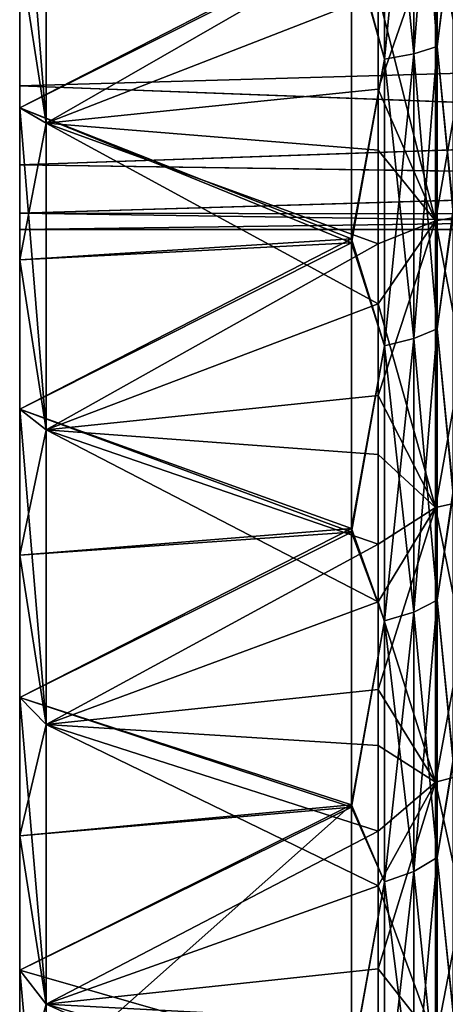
# Model space of a CAD drawing. Header units: metres. Extents: x -62 to 150, y -92 to 92.
# Tile 417 of 656: x -61.74 to -57.57, y 41.94 to 51.58. Entities that reach past the tile are written whole.
import ezdxf

# ---------------------------------------------------------------- set-up
doc = ezdxf.new("R2010")
doc.units = ezdxf.units.M
doc.layers.add('solid_500615', color=7, linetype='CONTINUOUS')

msp = doc.modelspace()

# ---------------------------------------------------------------- linework, layer by layer
at = {"layer": 'solid_500615'}
for points in [[(-57.652737, 54.163765, -36.510391), (-57.882275, 54.114906, -36.756004), (-57.882275, 51.243275, -36.036701)], [(-57.652737, 51.315971, -35.797054), (-57.652737, 54.163765, -36.510391), (-57.882275, 51.243275, -36.036701)], [(-57.652737, 54.163765, 22.171099), (-57.652737, 51.315971, 21.457764), (-57.882275, 54.114906, 22.416714)], [(-57.652737, 51.315971, -35.797054), (-57.496037, 52.59013, -35.84219), (-57.652737, 54.163765, -36.510391)], [(-57.652737, 54.163765, 22.171099), (-57.496037, 52.551338, 21.492847), (-57.652737, 51.315971, 21.457764)], [(-58.16885, 51.190323, -36.211258), (-58.16885, 54.079319, -36.934914), (-58.491894, 52.381046, -36.651234)], [(-58.16885, 54.079319, 22.595621), (-58.16885, 51.190323, 21.871965), (-58.491894, 52.341164, 22.301607)], [(-57.882275, 54.114906, -36.756004), (-58.16885, 54.079319, -36.934914), (-58.16885, 51.190323, -36.211258)], [(-57.882275, 51.243275, -36.036701), (-57.882275, 54.114906, -36.756004), (-58.16885, 51.190323, -36.211258)], [(-57.882275, 54.114906, 22.416714), (-57.882275, 51.243275, 21.697409), (-58.16885, 54.079319, 22.595621)], [(-57.882275, 51.243275, 21.697409), (-58.16885, 51.190323, 21.871965), (-58.16885, 54.079319, 22.595621)], [(-57.652737, 51.315971, 21.457764), (-57.882275, 51.243275, 21.697409), (-57.882275, 54.114906, 22.416714)], [(-61.739399, 53.755157, -37.557396), (-61.478928, 53.659565, -39.045166), (-61.478928, 50.565746, -38.270206)], [(-61.739399, 53.755157, -37.557396), (-61.478928, 50.565746, -38.270206), (-61.739399, 52.22406, -37.202099)], [(-61.739399, 52.22406, 22.862806), (-61.478928, 50.565746, 23.930916), (-61.478928, 53.659565, 24.705875)], [(-61.478928, 50.565746, -38.270206), (-61.478928, 53.659565, -39.045166), (-58.231422, 51.828445, -38.033592)], [(-61.478928, 53.659565, 24.705875), (-61.478928, 50.565746, 23.930916), (-58.231422, 52.434242, 23.84836)], [(-57.670368, 49.610134, -37.189194), (-58.231422, 51.828445, -38.033592), (-57.670368, 52.510719, -38.040882)], [(-57.670368, 52.510719, 23.70159), (-58.231422, 52.434242, 23.84836), (-58.231422, 50.896564, 23.432394)], [(-57.670368, 52.510719, 23.70159), (-58.231422, 50.896564, 23.432394), (-57.670368, 49.610134, 22.849901)], [(-57.670368, 49.610134, 22.849901), (-57.152866, 49.700016, 22.590202), (-57.152866, 52.575508, 23.434523)], [(-57.670368, 52.510719, 23.70159), (-57.670368, 49.610134, 22.849901), (-57.152866, 52.575508, 23.434523)], [(-57.670368, 52.510719, -38.040882), (-57.152866, 52.575508, -37.773815), (-57.152866, 49.700016, -36.929493)], [(-57.670368, 49.610134, -37.189194), (-57.670368, 52.510719, -38.040882), (-57.152866, 49.700016, -36.929493)], [(-57.652737, 51.315971, -35.797054), (-57.496037, 49.721203, -34.94315), (-57.496037, 52.59013, -35.84219)], [(-57.652737, 51.315971, 21.457764), (-57.496037, 52.551338, 21.492847), (-57.496037, 49.683571, 20.589899)], [(-61.478928, 50.565746, 23.930916), (-58.231422, 50.896564, 23.432394), (-58.231422, 52.434242, 23.84836)], [(-61.739399, 50.712921, -36.769707), (-58.491894, 49.431171, -35.726826), (-58.491894, 52.381046, -36.651234)], [(-61.739399, 52.22406, -37.202099), (-61.739399, 50.712921, -36.769707), (-58.491894, 52.381046, -36.651234)], [(-61.739399, 50.712921, 22.430414), (-58.491894, 52.341164, 22.301607), (-58.491894, 49.392475, 21.373182)], [(-61.739399, 50.712921, 22.430414), (-61.739399, 52.22406, 22.862806), (-58.491894, 52.341164, 22.301607)], [(-58.16885, 51.190323, -36.211258), (-58.491894, 52.381046, -36.651234), (-58.491894, 49.431171, -35.726826)], [(-58.16885, 51.190323, 21.871965), (-58.491894, 49.392475, 21.373182), (-58.491894, 52.341164, 22.301607)], [(-61.739399, 52.22406, -37.202099), (-61.478928, 50.565746, -38.270206), (-61.739399, 50.712921, -36.769707)], [(-61.739399, 50.712921, 22.430414), (-61.478928, 50.565746, 23.930916), (-61.739399, 52.22406, 22.862806)], [(-51.039402, 52.110489, -14.060308), (-51.039402, 51.235909, -12.906921), (-61.739399, 51.975677, -13.90261)], [(-51.039402, 51.235126, -1.433563), (-51.039402, 52.10968, -0.27991), (-61.739399, 51.975677, -0.436682)], [(-51.039402, 51.235126, -1.433563), (-61.739399, 51.975677, -0.436682), (-61.739399, 50.928234, -1.93264)], [(-61.739399, 50.928234, -12.406652), (-61.739399, 50.928234, -1.93264), (-61.739399, 51.975677, -0.436682)], [(-61.739399, 50.928234, -12.406652), (-61.739399, 51.975677, -0.436682), (-61.739399, 51.975677, -13.90261)], [(-51.039402, 51.235909, -12.906921), (-61.739399, 50.928234, -12.406652), (-61.739399, 51.975677, -13.90261)], [(-61.478928, 50.565746, -38.270206), (-58.231422, 51.828445, -38.033592), (-58.231422, 50.298824, -37.587479)], [(-57.670368, 49.610134, -37.189194), (-58.231422, 50.298824, -37.587479), (-58.231422, 51.828445, -38.033592)], [(-57.652737, 51.315971, -35.797054), (-57.882275, 51.243275, -36.036701), (-57.882275, 48.455975, -35.039387)], [(-57.652737, 48.551811, -34.808022), (-57.652737, 51.315971, -35.797054), (-57.882275, 48.455975, -35.039387)], [(-57.652737, 51.315971, 21.457764), (-57.652737, 48.551811, 20.468731), (-57.882275, 51.243275, 21.697409)], [(-57.652737, 48.551811, -34.808022), (-57.496037, 49.721203, -34.94315), (-57.652737, 51.315971, -35.797054)], [(-57.652737, 51.315971, 21.457764), (-57.496037, 49.683571, 20.589899), (-57.652737, 48.551811, 20.468731)], [(-51.039402, 51.235909, -12.906921), (-51.039402, 50.527008, -11.640449), (-61.739399, 50.928234, -12.406652)], [(-51.039402, 50.526318, -2.700311), (-51.039402, 51.235126, -1.433563), (-61.739399, 50.928234, -1.93264)], [(-58.16885, 48.386169, -35.207912), (-58.16885, 51.190323, -36.211258), (-58.491894, 49.431171, -35.726826)], [(-58.16885, 51.190323, 21.871965), (-58.16885, 48.386169, 20.868622), (-58.491894, 49.392475, 21.373182)], [(-57.882275, 51.243275, -36.036701), (-58.16885, 51.190323, -36.211258), (-58.16885, 48.386169, -35.207912)], [(-57.882275, 48.455975, -35.039387), (-57.882275, 51.243275, -36.036701), (-58.16885, 48.386169, -35.207912)], [(-57.882275, 51.243275, 21.697409), (-57.882275, 48.455975, 20.700096), (-58.16885, 51.190323, 21.871965)], [(-57.882275, 48.455975, 20.700096), (-58.16885, 48.386169, 20.868622), (-58.16885, 51.190323, 21.871965)], [(-57.652737, 48.551811, 20.468731), (-57.882275, 48.455975, 20.700096), (-57.882275, 51.243275, 21.697409)], [(-51.039402, 50.526318, -2.700311), (-61.739399, 50.928234, -1.93264), (-61.739399, 50.156563, -3.587621)], [(-61.739399, 50.156563, -10.751671), (-61.739399, 50.156563, -3.587621), (-61.739399, 50.928234, -1.93264)], [(-61.739399, 50.156563, -10.751671), (-61.739399, 50.928234, -1.93264), (-61.739399, 50.928234, -12.406652)], [(-51.039402, 50.527008, -11.640449), (-61.739399, 50.156563, -10.751671), (-61.739399, 50.928234, -12.406652)], [(-61.478928, 50.565746, 23.930916), (-58.231422, 49.383133, 22.940809), (-58.231422, 50.896564, 23.432394)], [(-57.670368, 49.610134, 22.849901), (-58.231422, 50.896564, 23.432394), (-58.231422, 49.383133, 22.940809)], [(-61.739399, 50.712921, -36.769707), (-61.478928, 50.565746, -38.270206), (-61.478928, 47.56279, -37.195732)], [(-61.739399, 50.712921, -36.769707), (-61.478928, 47.56279, -37.195732), (-61.739399, 49.225624, -36.261333)], [(-61.739399, 50.712921, -36.769707), (-61.739399, 49.225624, -36.261333), (-58.491894, 49.431171, -35.726826)], [(-61.739399, 49.225624, 21.922041), (-61.478928, 50.565746, 23.930916), (-61.739399, 50.712921, 22.430414)], [(-61.739399, 49.225624, 21.922041), (-61.739399, 50.712921, 22.430414), (-58.491894, 49.392475, 21.373182)], [(-61.739399, 49.225624, 21.922041), (-61.478928, 47.56279, 22.85644), (-61.478928, 50.565746, 23.930916)], [(-51.039402, 50.527008, -11.640449), (-51.039402, 50.002151, -10.295129), (-61.739399, 50.156563, -10.751671)], [(-51.039402, 50.001575, -4.046), (-51.039402, 50.526318, -2.700311), (-61.739399, 50.156563, -3.587621)], [(-61.478928, 50.565746, -38.270206), (-58.231422, 50.298824, -37.587479), (-58.231422, 48.795242, -37.066315)], [(-61.478928, 47.56279, -37.195732), (-61.478928, 50.565746, -38.270206), (-58.231422, 48.795242, -37.066315)], [(-61.478928, 50.565746, 23.930916), (-61.478928, 47.56279, 22.85644), (-58.231422, 49.383133, 22.940809)], [(-57.670368, 49.610134, -37.189194), (-58.231422, 48.795242, -37.066315), (-58.231422, 50.298824, -37.587479)], [(-51.039402, 50.001575, -4.046), (-61.739399, 50.156563, -3.587621), (-61.739399, 49.684071, -5.351197)], [(-61.739399, 49.684071, -8.988094), (-61.739399, 49.684071, -5.351197), (-61.739399, 50.156563, -3.587621)], [(-61.739399, 49.684071, -8.988094), (-61.739399, 50.156563, -3.587621), (-61.739399, 50.156563, -10.751671)], [(-51.039402, 50.002151, -10.295129), (-61.739399, 49.684071, -8.988094), (-61.739399, 50.156563, -10.751671)], [(-51.039402, 50.002151, -10.295129), (-51.039402, 49.667255, -8.890116), (-61.739399, 49.684071, -8.988094)], [(-51.039402, 49.667007, -5.450668), (-51.039402, 50.001575, -4.046), (-61.739399, 49.684071, -5.351197)], [(-57.652737, 48.551811, -34.808022), (-57.496037, 46.965515, -33.761436), (-57.496037, 49.721203, -34.94315)], [(-51.039402, 49.667007, -5.450668), (-61.739399, 49.684071, -5.351197), (-61.739399, 49.525002, -7.169646)], [(-61.739399, 49.684071, -8.988094), (-61.739399, 49.525002, -7.169646), (-61.739399, 49.684071, -5.351197)], [(-61.739399, 49.684071, -8.988094), (-51.039402, 49.525002, -7.169646), (-61.739399, 49.525002, -7.169646)], [(-51.039402, 49.667255, -8.890116), (-51.039402, 49.525002, -7.169646), (-61.739399, 49.684071, -8.988094)], [(-51.039402, 49.525002, -7.169646), (-51.039402, 49.667007, -5.450668), (-61.739399, 49.525002, -7.169646)], [(-57.670368, 46.803642, 21.726351), (-57.152866, 46.917801, 21.476372), (-57.152866, 49.700016, 22.590202)], [(-57.670368, 49.610134, 22.849901), (-57.670368, 46.803642, 21.726351), (-57.152866, 49.700016, 22.590202)], [(-57.670368, 49.610134, -37.189194), (-57.152866, 49.700016, -36.929493), (-57.152866, 46.917801, -35.815662)], [(-57.652737, 48.551811, 20.468731), (-57.496037, 49.683571, 20.589899), (-57.496037, 46.930172, 19.404791)], [(-57.670368, 46.803642, -36.065643), (-58.231422, 48.795242, -37.066315), (-57.670368, 49.610134, -37.189194)], [(-57.670368, 49.610134, 22.849901), (-58.231422, 49.383133, 22.940809), (-58.231422, 47.898647, 22.375483)], [(-57.670368, 49.610134, 22.849901), (-58.231422, 47.898647, 22.375483), (-57.670368, 46.803642, 21.726351)], [(-57.670368, 46.803642, -36.065643), (-57.670368, 49.610134, -37.189194), (-57.152866, 46.917801, -35.815662)], [(-61.739399, 47.765984, -35.67828), (-58.491894, 46.597725, -34.511768), (-58.491894, 49.431171, -35.726826)], [(-61.739399, 49.225624, -36.261333), (-61.739399, 47.765984, -35.67828), (-58.491894, 49.431171, -35.726826)], [(-58.16885, 48.386169, -35.207912), (-58.491894, 49.431171, -35.726826), (-58.491894, 46.597725, -34.511768)], [(-61.739399, 47.765984, 21.338987), (-58.491894, 49.392475, 21.373182), (-58.491894, 46.561386, 20.154633)], [(-61.739399, 47.765984, 21.338987), (-61.739399, 49.225624, 21.922041), (-58.491894, 49.392475, 21.373182)], [(-61.478928, 47.56279, 22.85644), (-58.231422, 47.898647, 22.375483), (-58.231422, 49.383133, 22.940809)], [(-58.16885, 48.386169, 20.868622), (-58.491894, 46.561386, 20.154633), (-58.491894, 49.392475, 21.373182)], [(-61.739399, 49.225624, -36.261333), (-61.478928, 47.56279, -37.195732), (-61.739399, 47.765984, -35.67828)], [(-61.739399, 47.765984, 21.338987), (-61.478928, 47.56279, 22.85644), (-61.739399, 49.225624, 21.922041)], [(-61.478928, 47.56279, -37.195732), (-58.231422, 48.795242, -37.066315), (-58.231422, 47.322609, -36.472225)], [(-57.670368, 46.803642, -36.065643), (-58.231422, 47.322609, -36.472225), (-58.231422, 48.795242, -37.066315)], [(-57.652737, 48.551811, -34.808022), (-57.882275, 48.455975, -35.039387), (-57.882275, 45.77985, -33.773674)], [(-57.652737, 45.8979, -33.552818), (-57.652737, 48.551811, -34.808022), (-57.882275, 45.77985, -33.773674)], [(-57.652737, 48.551811, 20.468731), (-57.652737, 45.8979, 19.213526), (-57.882275, 48.455975, 20.700096)], [(-57.652737, 45.8979, -33.552818), (-57.496037, 46.965515, -33.761436), (-57.652737, 48.551811, -34.808022)], [(-57.652737, 48.551811, 20.468731), (-57.496037, 46.930172, 19.404791), (-57.652737, 45.8979, 19.213526)], [(-58.16885, 45.693863, -33.934547), (-58.16885, 48.386169, -35.207912), (-58.491894, 46.597725, -34.511768)], [(-58.16885, 48.386169, 20.868622), (-58.16885, 45.693863, 19.595257), (-58.491894, 46.561386, 20.154633)], [(-57.882275, 48.455975, -35.039387), (-58.16885, 48.386169, -35.207912), (-58.16885, 45.693863, -33.934547)], [(-57.882275, 45.77985, -33.773674), (-57.882275, 48.455975, -35.039387), (-58.16885, 45.693863, -33.934547)], [(-57.882275, 48.455975, 20.700096), (-57.882275, 45.77985, 19.434383), (-58.16885, 48.386169, 20.868622)], [(-57.882275, 45.77985, 19.434383), (-58.16885, 45.693863, 19.595257), (-58.16885, 48.386169, 20.868622)], [(-57.652737, 45.8979, 19.213526), (-57.882275, 45.77985, 19.434383), (-57.882275, 48.455975, 20.700096)], [(-61.478928, 47.56279, 22.85644), (-58.231422, 46.444511, 21.737207), (-58.231422, 47.898647, 22.375483)], [(-57.670368, 46.803642, 21.726351), (-58.231422, 47.898647, 22.375483), (-58.231422, 46.444511, 21.737207)], [(-61.739399, 47.765984, -35.67828), (-61.478928, 47.56279, -37.195732), (-61.478928, 44.679607, -35.832088)], [(-61.739399, 47.765984, -35.67828), (-61.478928, 44.679607, -35.832088), (-61.739399, 46.337746, -35.022045)], [(-61.739399, 47.765984, -35.67828), (-61.739399, 46.337746, -35.022045), (-58.491894, 46.597725, -34.511768)], [(-61.739399, 46.337746, 20.682755), (-61.478928, 47.56279, 22.85644), (-61.739399, 47.765984, 21.338987)], [(-61.739399, 46.337746, 20.682755), (-61.739399, 47.765984, 21.338987), (-58.491894, 46.561386, 20.154633)], [(-61.739399, 46.337746, 20.682755), (-61.478928, 44.679607, 21.492796), (-61.478928, 47.56279, 22.85644)], [(-61.478928, 47.56279, -37.195732), (-58.231422, 47.322609, -36.472225), (-58.231422, 45.881725, -35.805843)], [(-61.478928, 44.679607, -35.832088), (-61.478928, 47.56279, -37.195732), (-58.231422, 45.881725, -35.805843)], [(-61.478928, 47.56279, 22.85644), (-61.478928, 44.679607, 21.492796), (-58.231422, 46.444511, 21.737207)], [(-57.670368, 46.803642, -36.065643), (-58.231422, 45.881725, -35.805843), (-58.231422, 47.322609, -36.472225)], [(-57.652737, 45.8979, -33.552818), (-57.496037, 44.337536, -32.303452), (-57.496037, 46.965515, -33.761436)], [(-57.652737, 45.8979, 19.213526), (-57.496037, 46.930172, 19.404791), (-57.496037, 44.312286, 17.948408)], [(-57.670368, 44.116657, 20.341114), (-57.152866, 44.254063, 20.103119), (-57.152866, 46.917801, 21.476372)], [(-57.670368, 46.803642, 21.726351), (-57.670368, 44.116657, 20.341114), (-57.152866, 46.917801, 21.476372)], [(-57.670368, 46.803642, -36.065643), (-57.152866, 46.917801, -35.815662), (-57.152866, 44.254063, -34.44241)], [(-57.670368, 44.116657, -34.680405), (-58.231422, 45.881725, -35.805843), (-57.670368, 46.803642, -36.065643)], [(-57.670368, 46.803642, 21.726351), (-58.231422, 46.444511, 21.737207), (-58.231422, 45.022045, 21.026423)], [(-57.670368, 46.803642, 21.726351), (-58.231422, 45.022045, 21.026423), (-57.670368, 44.116657, 20.341114)], [(-57.670368, 44.116657, -34.680405), (-57.670368, 46.803642, -36.065643), (-57.152866, 44.254063, -34.44241)], [(-61.739399, 44.94458, -34.294315), (-58.491894, 43.895592, -33.012646), (-58.491894, 46.597725, -34.511768)], [(-61.739399, 46.337746, -35.022045), (-61.739399, 44.94458, -34.294315), (-58.491894, 46.597725, -34.511768)], [(-61.739399, 44.94458, 19.955025), (-58.491894, 46.561386, 20.154633), (-58.491894, 43.869629, 18.657158)], [(-61.739399, 44.94458, 19.955025), (-61.739399, 46.337746, 20.682755), (-58.491894, 46.561386, 20.154633)], [(-58.16885, 45.693863, -33.934547), (-58.491894, 46.597725, -34.511768), (-58.491894, 43.895592, -33.012646)], [(-58.16885, 45.693863, 19.595257), (-58.491894, 43.869629, 18.657158), (-58.491894, 46.561386, 20.154633)], [(-61.478928, 44.679607, 21.492796), (-58.231422, 45.022045, 21.026423), (-58.231422, 46.444511, 21.737207)], [(-61.739399, 46.337746, -35.022045), (-61.478928, 44.679607, -35.832088), (-61.739399, 44.94458, -34.294315)], [(-61.739399, 44.94458, 19.955025), (-61.478928, 44.679607, 21.492796), (-61.739399, 46.337746, 20.682755)], [(-61.478928, 44.679607, -35.832088), (-58.231422, 45.881725, -35.805843), (-58.231422, 44.473057, -35.067162)], [(-57.670368, 44.116657, -34.680405), (-58.231422, 44.473057, -35.067162), (-58.231422, 45.881725, -35.805843)], [(-57.652737, 45.8979, -33.552818), (-57.882275, 45.77985, -33.773674), (-57.882275, 43.240673, -32.251751)], [(-57.652737, 43.379803, -32.04353), (-57.652737, 45.8979, -33.552818), (-57.882275, 43.240673, -32.251751)], [(-57.652737, 45.8979, 19.213526), (-57.652737, 43.379803, 17.704235), (-57.882275, 45.77985, 19.434383)], [(-57.652737, 43.379803, -32.04353), (-57.496037, 44.337536, -32.303452), (-57.652737, 45.8979, -33.552818)], [(-57.652737, 45.8979, 19.213526), (-57.496037, 44.312286, 17.948408), (-57.652737, 43.379803, 17.704235)], [(-57.882275, 45.77985, -33.773674), (-58.16885, 45.693863, -33.934547), (-58.16885, 43.139332, -32.403419)], [(-57.882275, 43.240673, -32.251751), (-57.882275, 45.77985, -33.773674), (-58.16885, 43.139332, -32.403419)], [(-57.882275, 45.77985, 19.434383), (-57.882275, 43.240673, 17.912458), (-58.16885, 45.693863, 19.595257)], [(-57.652737, 43.379803, 17.704235), (-57.882275, 43.240673, 17.912458), (-57.882275, 45.77985, 19.434383)], [(-58.16885, 43.139332, -32.403419), (-58.16885, 45.693863, -33.934547), (-58.491894, 43.895592, -33.012646)], [(-58.16885, 45.693863, 19.595257), (-58.16885, 43.139332, 18.064129), (-58.491894, 43.869629, 18.657158)], [(-57.882275, 43.240673, 17.912458), (-58.16885, 43.139332, 18.064129), (-58.16885, 45.693863, 19.595257)], [(-61.478928, 44.679607, 21.492796), (-58.231422, 43.635006, 20.244663), (-58.231422, 45.022045, 21.026423)], [(-57.670368, 44.116657, 20.341114), (-58.231422, 45.022045, 21.026423), (-58.231422, 43.635006, 20.244663)], [(-61.739399, 44.94458, -34.294315), (-61.478928, 44.679607, -35.832088), (-61.478928, 41.943966, -34.19241)], [(-61.739399, 44.94458, -34.294315), (-61.478928, 41.943966, -34.19241), (-61.739399, 43.590061, -33.496956)], [(-61.739399, 44.94458, -34.294315), (-61.739399, 43.590061, -33.496956), (-58.491894, 43.895592, -33.012646)], [(-61.739399, 43.590061, 19.157665), (-61.478928, 44.679607, 21.492796), (-61.739399, 44.94458, 19.955025)], [(-61.739399, 43.590061, 19.157665), (-61.739399, 44.94458, 19.955025), (-58.491894, 43.869629, 18.657158)], [(-61.739399, 43.590061, 19.157665), (-61.478928, 41.943966, 19.853117), (-61.478928, 44.679607, 21.492796)], [(-61.478928, 44.679607, -35.832088), (-58.231422, 44.473057, -35.067162), (-58.231422, 43.100113, -34.257488)], [(-61.478928, 41.943966, -34.19241), (-61.478928, 44.679607, -35.832088), (-58.231422, 43.100113, -34.257488)], [(-61.478928, 44.679607, 21.492796), (-61.478928, 41.943966, 19.853117), (-58.231422, 43.635006, 20.244663)], [(-57.670368, 44.116657, -34.680405), (-58.231422, 43.100113, -34.257488), (-58.231422, 44.473057, -35.067162)], [(-57.652737, 43.379803, -32.04353), (-57.496037, 41.872185, -30.587662), (-57.496037, 44.337536, -32.303452)], [(-57.670368, 41.573513, 18.706734), (-57.152866, 41.732922, 18.482878), (-57.152866, 44.254063, 20.103119)], [(-57.670368, 44.116657, 20.341114), (-57.670368, 41.573513, 18.706734), (-57.152866, 44.254063, 20.103119)], [(-57.670368, 44.116657, -34.680405), (-57.152866, 44.254063, -34.44241), (-57.152866, 41.732922, -32.82217)], [(-57.652737, 43.379803, 17.704235), (-57.496037, 44.312286, 17.948408), (-57.496037, 41.854858, 16.234945)], [(-57.670368, 41.573513, -33.046028), (-58.231422, 43.100113, -34.257488), (-57.670368, 44.116657, -34.680405)], [(-57.670368, 44.116657, 20.341114), (-58.231422, 43.635006, 20.244663), (-58.231422, 42.288967, 19.39493)], [(-57.670368, 44.116657, 20.341114), (-58.231422, 42.288967, 19.39493), (-57.670368, 41.573513, 18.706734)], [(-57.670368, 41.573513, -33.046028), (-57.670368, 44.116657, -34.680405), (-57.152866, 41.732922, -32.82217)], [(-61.739399, 41.010765, -31.701714), (-58.491894, 41.36068, -31.24844), (-58.491894, 43.895592, -33.012646)], [(-61.739399, 42.277668, -32.632015), (-61.739399, 41.010765, -31.701714), (-58.491894, 43.895592, -33.012646)], [(-61.739399, 43.590061, -33.496956), (-61.739399, 42.277668, -32.632015), (-58.491894, 43.895592, -33.012646)], [(-61.739399, 42.277668, 18.292725), (-58.491894, 43.869629, 18.657158), (-58.491894, 41.342861, 16.895344)], [(-61.739399, 42.277668, 18.292725), (-61.739399, 43.590061, 19.157665), (-58.491894, 43.869629, 18.657158)], [(-58.16885, 43.139332, -32.403419), (-58.491894, 43.895592, -33.012646), (-58.491894, 41.36068, -31.24844)], [(-58.16885, 43.139332, 18.064129), (-58.491894, 41.342861, 16.895344), (-58.491894, 43.869629, 18.657158)], [(-61.739399, 43.590061, -33.496956), (-61.478928, 41.943966, -34.19241), (-61.739399, 42.277668, -32.632015)], [(-61.739399, 42.277668, 18.292725), (-61.478928, 41.943966, 19.853117), (-61.739399, 43.590061, 19.157665)], [(-61.478928, 41.943966, 19.853117), (-58.231422, 42.288967, 19.39493), (-58.231422, 43.635006, 20.244663)], [(-57.652737, 43.379803, -32.04353), (-57.882275, 43.240673, -32.251751), (-57.882275, 40.862896, -30.488272)], [(-57.652737, 41.021767, -30.294689), (-57.652737, 43.379803, -32.04353), (-57.882275, 40.862896, -30.488272)], [(-57.652737, 43.379803, 17.704235), (-57.652737, 41.021767, 15.955398), (-57.882275, 43.240673, 17.912458)], [(-57.652737, 41.021767, -30.294689), (-57.496037, 41.872185, -30.587662), (-57.652737, 43.379803, -32.04353)], [(-57.652737, 43.379803, 17.704235), (-57.496037, 41.854858, 16.234945), (-57.652737, 41.021767, 15.955398)], [(-57.882275, 43.240673, -32.251751), (-58.16885, 43.139332, -32.403419), (-58.16885, 40.747177, -30.629278)], [(-57.882275, 40.862896, -30.488272), (-57.882275, 43.240673, -32.251751), (-58.16885, 40.747177, -30.629278)], [(-57.882275, 43.240673, 17.912458), (-57.882275, 40.862896, 16.148981), (-58.16885, 43.139332, 18.064129)], [(-57.652737, 41.021767, 15.955398), (-57.882275, 40.862896, 16.148981), (-57.882275, 43.240673, 17.912458)], [(-61.478928, 41.943966, -34.19241), (-58.231422, 43.100113, -34.257488), (-58.231422, 41.770714, -33.381294)], [(-58.16885, 40.747177, -30.629278), (-58.16885, 43.139332, -32.403419), (-58.491894, 41.36068, -31.24844)], [(-58.16885, 43.139332, 18.064129), (-58.16885, 40.747177, 16.289988), (-58.491894, 41.342861, 16.895344)], [(-57.670368, 41.573513, -33.046028), (-58.231422, 41.770714, -33.381294), (-58.231422, 43.100113, -34.257488)], [(-57.882275, 40.862896, 16.148981), (-58.16885, 40.747177, 16.289988), (-58.16885, 43.139332, 18.064129)], [(-61.739399, 42.277668, -32.632015), (-61.478928, 41.943966, -34.19241), (-61.478928, 39.382217, -32.292484)], [(-61.739399, 42.277668, -32.632015), (-61.478928, 39.382217, -32.292484), (-61.739399, 41.010765, -31.701714)], [(-61.739399, 41.010765, 17.362423), (-61.478928, 41.943966, 19.853117), (-61.739399, 42.277668, 18.292725)], [(-61.739399, 41.010765, 17.362423), (-61.739399, 42.277668, 18.292725), (-58.491894, 41.342861, 16.895344)], [(-61.478928, 41.943966, 19.853117), (-58.231422, 40.982605, 18.475941), (-58.231422, 42.288967, 19.39493)], [(-57.670368, 41.573513, 18.706734), (-58.231422, 42.288967, 19.39493), (-58.231422, 40.982605, 18.475941)], [(-61.739399, 41.010765, 17.362423), (-61.478928, 39.382217, 17.953194), (-61.478928, 41.943966, 19.853117)], [(-61.478928, 41.943966, -34.19241), (-58.231422, 41.770714, -33.381294), (-58.231422, 40.483929, -32.437817)], [(-61.478928, 39.382217, -32.292484), (-61.478928, 41.943966, -34.19241), (-58.231422, 40.483929, -32.437817)], [(-61.478928, 41.943966, 19.853117), (-61.478928, 39.382217, 17.953194), (-58.231422, 40.982605, 18.475941)]]:
    msp.add_3dface(points, dxfattribs=at)

doc.saveas('drawing.dxf')
